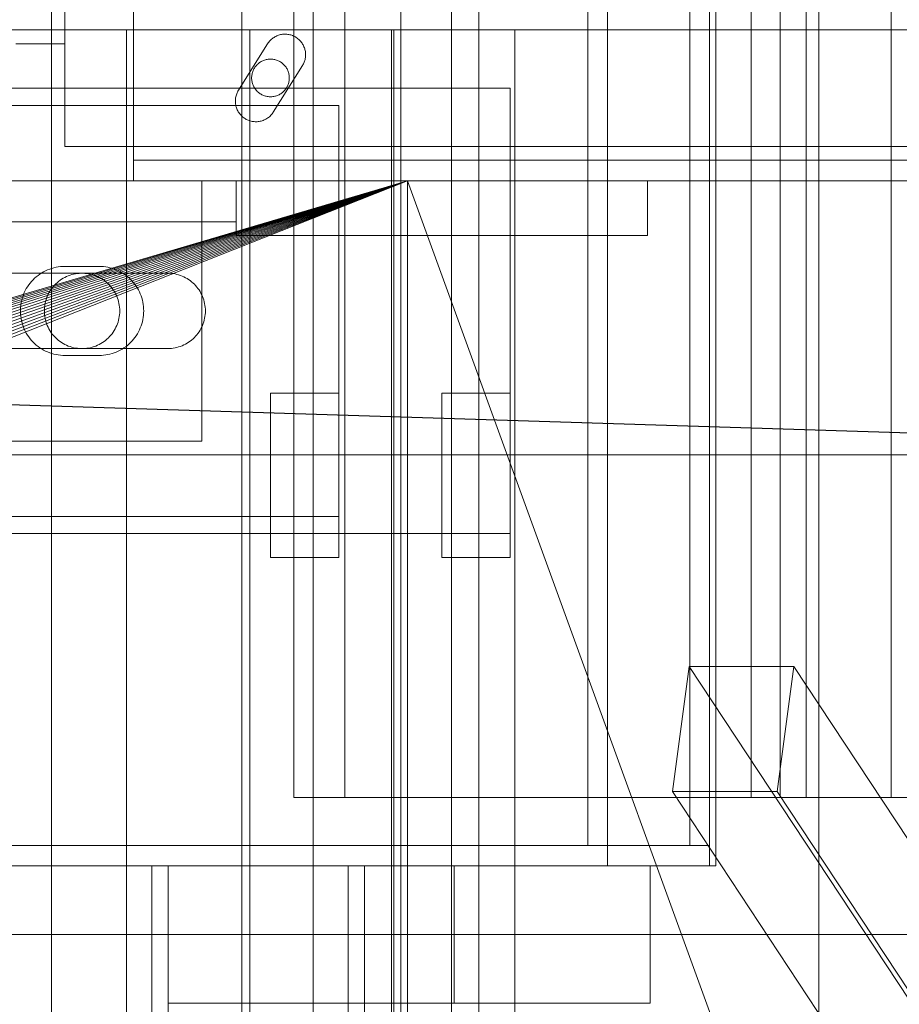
# Model space of a CAD drawing. Header units: millimetres. Extents: x -4395 to 65662, y -65530 to 6847.
# Tile 684 of 1034: x 24293 to 24422, y -18330 to -18186. Entities that reach past the tile are written whole.
import ezdxf

# ---------------------------------------------------------------- set-up
doc = ezdxf.new("R2010")
doc.units = ezdxf.units.MM
for name, color, linetype, lineweight in [('superior_briquetadora', 7, 'Continuous', 0), ('superior_C02', 7, 'Continuous', 0), ('superior_C05', 7, 'Continuous', 0)]:
    doc.layers.add(name, color=color, linetype=linetype, lineweight=lineweight)

msp = doc.modelspace()

# ---------------------------------------------------------------- linework, layer by layer
at = {"layer": 'superior_briquetadora'}
for p, q in [((24349.067, -18160), (24349.067, -18396)), ((24291.234, -18188), (24294.717, -18188)), ((24294.717, -18188), (24300.465, -18188)), ((24300.465, -18188), (24308.395, -18188)), ((24308.395, -18188), (24318.39, -18188)), ((24309.067, -18430), (24309.067, -18188)), ((24309.959, -18188), (24309.067, -18188)), ((24312.456, -18188), (24309.959, -18188)), ((24316.065, -18188), (24312.456, -18188)), ((24320.07, -18188), (24316.065, -18188)), ((24318.39, -18188), (24330.306, -18188)), ((24323.679, -18188), (24320.07, -18188)), ((24326.176, -18188), (24323.679, -18188)), ((24327.067, -18188), (24326.176, -18188)), ((24327.067, -18430), (24327.067, -18188)), ((24330.306, -18188), (24343.968, -18188)), ((24343.968, -18188), (24359.177, -18188)), ((24347.729, -18430), (24347.729, -18188)), ((24348.621, -18188), (24347.729, -18188)), ((24348.067, -18188), (24348.067, -18430)), ((24349.804, -18188), (24348.067, -18188)), ((24351.118, -18188), (24348.621, -18188)), ((24354.955, -18188), (24349.804, -18188)), ((24354.727, -18188), (24351.118, -18188)), ((24358.732, -18188), (24354.727, -18188)), ((24363.345, -18188), (24354.955, -18188)), ((24362.341, -18188), (24358.732, -18188)), ((24359.177, -18188), (24375.712, -18188)), ((24364.838, -18188), (24362.341, -18188)), ((24374.689, -18188), (24363.345, -18188)), ((24365.729, -18188), (24364.838, -18188)), ((24365.729, -18430), (24365.729, -18188)), ((24388.599, -18188), (24374.689, -18188)), ((24375.712, -18188), (24393.331, -18188)), ((24404.602, -18188), (24388.599, -18188)), ((24393.331, -18188), (24411.777, -18188)), ((24422.154, -18188), (24404.602, -18188)), ((24411.777, -18188), (24430.782, -18188)), ((23870.067, -18210), (24350.067, -18210)), ((23870.067, -18210), (25830.067, -18210)), ((24052.224, -18298.106), (24350.067, -18210)), ((24054.359, -18298.423), (24350.067, -18210)), ((24350.067, -18210), (24056.454, -18298.947)), ((24350.067, -18210), (24058.487, -18299.675)), ((24350.067, -18210), (24060.438, -18300.598)), ((24350.067, -18210), (24062.29, -18301.708)), ((24350.067, -18210), (24064.024, -18302.994)), ((24350.067, -18210), (24065.624, -18304.444)), ((24350.067, -18210), (24067.074, -18306.043)), ((24350.067, -18210), (24068.36, -18307.777)), ((24350.067, -18210), (24069.47, -18309.629)), ((24350.067, -18210), (24070.393, -18311.581)), ((24350.067, -18210), (24071.12, -18313.614)), ((24350.067, -18210), (24071.645, -18315.708)), ((24350.067, -18210), (24071.962, -18317.844)), ((24350.067, -18210), (24072.067, -18320)), ((24350.067, -18210), (24150.067, -18210)), ((24670.067, -18210), (24230.067, -18210)), ((25470.067, -18210), (24230.067, -18210)), ((24350.067, -18210), (24230.067, -18210)), ((25470.067, -18210), (24243.401, -18210)), ((25746.067, -18210), (24243.401, -18210)), ((24291.234, -18210), (24294.717, -18210)), ((24294.717, -18210), (24300.465, -18210)), ((24300.465, -18210), (24308.395, -18210)), ((24308.395, -18210), (24318.39, -18210)), ((24318.39, -18210), (24330.306, -18210)), ((24330.306, -18210), (24343.968, -18210)), ((24343.968, -18210), (24359.177, -18210)), ((24350.067, -18210), (24670.067, -18210)), ((24350.067, -18210), (24634.558, -18210)), ((24350.067, -18210), (24632.629, -18210)), ((24350.067, -18210), (24630.964, -18210)), ((24350.067, -18210), (24629.579, -18210)), ((24628.488, -18210), (24350.067, -18210)), ((24350.067, -18210), (24430.067, -18210)), ((24350.067, -18430), (24350.067, -18210)), ((24350.067, -18210), (24430.067, -18430)), ((24359.177, -18210), (24375.712, -18210)), ((24375.712, -18210), (24393.331, -18210)), ((24393.331, -18210), (24411.777, -18210)), ((24411.777, -18210), (24430.782, -18210)), ((23750.067, -18320), (25950.067, -18320)), ((24150.067, -18320), (25800.067, -18320)), ((24150.067, -18320), (25950.067, -18320))]:
    msp.add_line(p, q, dxfattribs=at)
at = {"layer": 'superior_C02'}
for p, q in [((24356.488, -15750), (24356.488, -20250)), ((24360.488, -20250), (24360.488, -15750)), ((24298.114, -18450), (24298.114, -17550)), ((24325.865, -18450), (24325.865, -17550)), ((24336.296, -17550), (24336.296, -18450)), ((24394.146, -18310), (24394.146, -17690)), ((24395.04, -17690), (24395.04, -18310)), ((24376.38, -17693), (24376.38, -18307)), ((24379.243, -18307), (24379.243, -17693)), ((24391.282, -18307), (24391.282, -17693)), ((24394.146, -17693), (24394.146, -18307)), ((24333.453, -17700), (24333.453, -18300)), ((24340.905, -18300), (24340.905, -17700)), ((24400.218, -17700), (24400.218, -18300)), ((24404.443, -17700), (24404.443, -18300)), ((24408.249, -17700), (24408.249, -18300)), ((24420.637, -17700), (24420.637, -18300)), ((24524.933, -18250), (23830.921, -18228.298)), ((23832.7, -18228.298), (24526.711, -18250)), ((24634.01, -18250), (15575.415, -18250)), ((15576.913, -18250), (24635.508, -18250)), ((24391.172, -18280.886), (24388.718, -18299.114)), ((24406.445, -18280.886), (24391.172, -18280.886)), ((24483.568, -18420.886), (24391.172, -18280.886)), ((24403.991, -18299.114), (24406.445, -18280.886)), ((24406.445, -18280.886), (24498.841, -18420.886)), ((24388.718, -18299.114), (24403.991, -18299.114)), ((24481.114, -18439.114), (24388.718, -18299.114)), ((24496.387, -18439.114), (24403.991, -18299.114)), ((24333.453, -18300), (24868.001, -18300)), ((24333.453, -18300), (24340.905, -18300)), ((24875.452, -18300), (24340.905, -18300)), ((24404.443, -18300), (24400.218, -18300)), ((24400.218, -18300), (24408.249, -18300)), ((24420.637, -18300), (24404.443, -18300)), ((24408.249, -18300), (24427.989, -18300)), ((24447.696, -18300), (24420.637, -18300)), ((24379.243, -18307), (23959.241, -18307)), ((23974.144, -18307), (24394.146, -18307)), ((24376.38, -18307), (24379.243, -18307)), ((24376.38, -18307), (24391.282, -18307)), ((24379.243, -18310), (24379.243, -18307)), ((24394.146, -18307), (24379.243, -18307)), ((24394.146, -18307), (24391.282, -18307)), ((24394.146, -18307), (24394.146, -18310)), ((23959.241, -18310), (24379.243, -18310)), ((23974.144, -18310), (24394.146, -18310)), ((24395.04, -18310), (23975.038, -18310)), ((24341.383, -18310), (24312.746, -18310)), ((24312.746, -18310), (24312.746, -18450)), ((24315.131, -18310), (24312.746, -18310)), ((24343.767, -18310), (24315.131, -18310)), ((24315.131, -18310), (24315.131, -18330)), ((24356.858, -18310), (24315.131, -18310)), ((24315.131, -18450), (24315.131, -18310)), ((24341.383, -18450), (24341.383, -18310)), ((24343.767, -18310), (24341.383, -18310)), ((24343.767, -18330), (24343.767, -18310)), ((24385.495, -18310), (24343.767, -18310)), ((24343.767, -18310), (24343.767, -18450)), ((24356.858, -18330), (24356.858, -18310)), ((24356.858, -18310), (24385.495, -18310)), ((24394.146, -18310), (24379.243, -18310)), ((24385.495, -18310), (24385.495, -18330)), ((24395.04, -18310), (24394.146, -18310)), ((24315.131, -18330), (24343.767, -18330)), ((24315.131, -18330), (24356.858, -18330)), ((24385.495, -18330), (24343.767, -18330)), ((24385.495, -18330), (24356.858, -18330))]:
    msp.add_line(p, q, dxfattribs=at)
at = {"layer": 'superior_C05'}
for p, q in [((24300.067, -18205), (24300.067, -17755)), ((24410.067, -18360), (24410.067, -18180)), ((24310.067, -18210), (24310.067, -18185)), ((24310.067, -18188), (24310.067, -18185)), ((24310.067, -18188), (24310.067, -18207)), ((24310.067, -18188), (26690.067, -18188)), ((24310.067, -18188), (24310.067, -18205)), ((24330.589, -18189.076), (24330.465, -18189.158)), ((24330.717, -18188.999), (24330.589, -18189.076)), ((24330.848, -18188.929), (24330.717, -18188.999)), ((24330.983, -18188.866), (24330.848, -18188.929)), ((24331.121, -18188.809), (24330.983, -18188.866)), ((24331.261, -18188.759), (24331.121, -18188.809)), ((24331.404, -18188.717), (24331.261, -18188.759)), ((24331.548, -18188.681), (24331.404, -18188.717)), ((24331.694, -18188.653), (24331.548, -18188.681)), ((24331.842, -18188.632), (24331.694, -18188.653)), ((24331.99, -18188.618), (24331.842, -18188.632)), ((24332.139, -18188.612), (24331.99, -18188.618)), ((24332.288, -18188.613), (24332.139, -18188.612)), ((24332.437, -18188.621), (24332.288, -18188.613)), ((24332.585, -18188.637), (24332.437, -18188.621)), ((24332.732, -18188.66), (24332.585, -18188.637)), ((24332.878, -18188.69), (24332.732, -18188.66)), ((24333.022, -18188.728), (24332.878, -18188.69)), ((24333.164, -18188.773), (24333.022, -18188.728)), ((24333.303, -18188.824), (24333.164, -18188.773)), ((24333.44, -18188.883), (24333.303, -18188.824)), ((24333.574, -18188.948), (24333.44, -18188.883)), ((24333.705, -18189.02), (24333.574, -18188.948)), ((24333.831, -18189.098), (24333.705, -18189.02)), ((24333.954, -18189.183), (24333.831, -18189.098)), ((24293.71, -18190), (24292.925, -18190)), ((24293.369, -18190), (24294.561, -18190)), ((24294.387, -18190), (24293.71, -18190)), ((24294.953, -18190), (24294.387, -18190)), ((24294.561, -18190), (24295.643, -18190)), ((24295.408, -18190), (24294.953, -18190)), ((24295.75, -18190), (24295.408, -18190)), ((24295.643, -18190), (24296.611, -18190)), ((24295.979, -18190), (24295.75, -18190)), ((24296.093, -18190), (24295.979, -18190)), ((24296.611, -18190), (24297.464, -18190)), ((24297.464, -18190), (24298.199, -18190)), ((24298.199, -18190), (24298.814, -18190)), ((24298.814, -18190), (24299.308, -18190)), ((24299.308, -18190), (24299.679, -18190)), ((24299.679, -18190), (24299.928, -18190)), ((24299.928, -18190), (24300.052, -18190)), ((24325.401, -18196.795), (24329.651, -18190.017)), ((24329.651, -18190.017), (24329.733, -18189.893)), ((24329.821, -18189.773), (24329.733, -18189.893)), ((24329.915, -18189.658), (24329.821, -18189.773)), ((24330.015, -18189.547), (24329.915, -18189.658)), ((24330.12, -18189.442), (24330.015, -18189.547)), ((24330.23, -18189.342), (24330.12, -18189.442)), ((24330.345, -18189.247), (24330.23, -18189.342)), ((24330.465, -18189.158), (24330.345, -18189.247)), ((24334.072, -18189.273), (24333.954, -18189.183)), ((24334.186, -18189.369), (24334.072, -18189.273)), ((24334.295, -18189.471), (24334.186, -18189.369)), ((24334.398, -18189.578), (24334.295, -18189.471)), ((24334.497, -18189.69), (24334.398, -18189.578)), ((24334.589, -18189.807), (24334.497, -18189.69)), ((24334.676, -18189.928), (24334.589, -18189.807)), ((24334.756, -18190.053), (24334.676, -18189.928)), ((24334.83, -18190.182), (24334.756, -18190.053)), ((24334.898, -18190.315), (24334.83, -18190.182)), ((24334.959, -18190.451), (24334.898, -18190.315)), ((24335.013, -18190.589), (24334.959, -18190.451)), ((24335.06, -18190.731), (24335.013, -18190.589)), ((24335.1, -18190.874), (24335.06, -18190.731)), ((24335.133, -18191.019), (24335.1, -18190.874)), ((24335.159, -18191.166), (24335.133, -18191.019)), ((24335.178, -18191.314), (24335.159, -18191.166)), ((24335.163, -18192.03), (24335.179, -18191.891)), ((24335.189, -18191.462), (24335.178, -18191.314)), ((24335.179, -18191.891), (24335.189, -18191.751)), ((24335.192, -18191.611), (24335.189, -18191.462)), ((24335.192, -18191.611), (24335.189, -18191.751)), ((24327.875, -18193.34), (24327.795, -18193.451)), ((24327.961, -18193.232), (24327.875, -18193.34)), ((24328.052, -18193.13), (24327.961, -18193.232)), ((24328.147, -18193.031), (24328.052, -18193.13)), ((24328.248, -18192.938), (24328.147, -18193.031)), ((24328.353, -18192.85), (24328.248, -18192.938)), ((24328.462, -18192.767), (24328.353, -18192.85)), ((24328.575, -18192.69), (24328.462, -18192.767)), ((24328.692, -18192.618), (24328.575, -18192.69)), ((24328.813, -18192.553), (24328.692, -18192.618)), ((24328.936, -18192.493), (24328.813, -18192.553)), ((24329.063, -18192.44), (24328.936, -18192.493)), ((24329.192, -18192.393), (24329.063, -18192.44)), ((24329.323, -18192.353), (24329.192, -18192.393)), ((24329.456, -18192.319), (24329.323, -18192.353)), ((24329.59, -18192.292), (24329.456, -18192.319)), ((24329.726, -18192.271), (24329.59, -18192.292)), ((24329.862, -18192.258), (24329.726, -18192.271)), ((24329.999, -18192.251), (24329.862, -18192.258)), ((24330.136, -18192.251), (24329.999, -18192.251)), ((24330.273, -18192.258), (24330.136, -18192.251)), ((24330.409, -18192.271), (24330.273, -18192.258)), ((24330.545, -18192.292), (24330.409, -18192.271)), ((24330.484, -18199.983), (24334.734, -18193.205)), ((24330.679, -18192.319), (24330.545, -18192.292)), ((24330.812, -18192.353), (24330.679, -18192.319)), ((24330.943, -18192.393), (24330.812, -18192.353)), ((24331.072, -18192.44), (24330.943, -18192.393)), ((24331.199, -18192.493), (24331.072, -18192.44)), ((24331.322, -18192.553), (24331.199, -18192.493)), ((24331.442, -18192.618), (24331.322, -18192.553)), ((24331.559, -18192.69), (24331.442, -18192.618)), ((24331.673, -18192.767), (24331.559, -18192.69)), ((24331.782, -18192.85), (24331.673, -18192.767)), ((24331.887, -18192.938), (24331.782, -18192.85)), ((24331.988, -18193.031), (24331.887, -18192.938)), ((24332.083, -18193.13), (24331.988, -18193.031)), ((24332.174, -18193.232), (24332.083, -18193.13)), ((24332.26, -18193.34), (24332.174, -18193.232)), ((24332.34, -18193.451), (24332.26, -18193.34)), ((24334.734, -18193.205), (24334.806, -18193.085)), ((24334.806, -18193.085), (24334.872, -18192.961)), ((24334.872, -18192.961), (24334.932, -18192.835)), ((24334.932, -18192.835), (24334.986, -18192.705)), ((24334.986, -18192.705), (24335.034, -18192.574)), ((24335.034, -18192.574), (24335.076, -18192.44)), ((24335.076, -18192.44), (24335.111, -18192.305)), ((24335.111, -18192.305), (24335.14, -18192.168)), ((24335.14, -18192.168), (24335.163, -18192.03)), ((24327.321, -18194.863), (24327.317, -18195)), ((24327.331, -18194.726), (24327.321, -18194.863)), ((24327.348, -18194.59), (24327.331, -18194.726)), ((24327.372, -18194.455), (24327.348, -18194.59)), ((24327.403, -18194.321), (24327.372, -18194.455)), ((24327.44, -18194.189), (24327.403, -18194.321)), ((24327.483, -18194.059), (24327.44, -18194.189)), ((24327.533, -18193.932), (24327.483, -18194.059)), ((24327.59, -18193.807), (24327.533, -18193.932)), ((24327.652, -18193.685), (24327.59, -18193.807)), ((24327.721, -18193.566), (24327.652, -18193.685)), ((24327.795, -18193.451), (24327.721, -18193.566)), ((24332.414, -18193.566), (24332.34, -18193.451)), ((24332.483, -18193.685), (24332.414, -18193.566)), ((24332.545, -18193.807), (24332.483, -18193.685)), ((24332.602, -18193.932), (24332.545, -18193.807)), ((24332.652, -18194.059), (24332.602, -18193.932)), ((24332.695, -18194.189), (24332.652, -18194.059)), ((24332.732, -18194.321), (24332.695, -18194.189)), ((24332.763, -18194.455), (24332.732, -18194.321)), ((24332.787, -18194.59), (24332.763, -18194.455)), ((24332.804, -18194.726), (24332.787, -18194.59)), ((24332.814, -18194.863), (24332.804, -18194.726)), ((24332.817, -18195), (24332.814, -18194.863)), ((24327.317, -18195), (24327.321, -18195.137)), ((24327.321, -18195.137), (24327.331, -18195.274)), ((24327.331, -18195.274), (24327.348, -18195.41)), ((24327.348, -18195.41), (24327.372, -18195.545)), ((24327.372, -18195.545), (24327.403, -18195.679)), ((24327.403, -18195.679), (24327.44, -18195.811)), ((24327.44, -18195.811), (24327.483, -18195.941)), ((24327.483, -18195.941), (24327.533, -18196.068)), ((24327.533, -18196.068), (24327.59, -18196.193)), ((24327.59, -18196.193), (24327.652, -18196.315)), ((24332.483, -18196.315), (24332.545, -18196.193)), ((24332.545, -18196.193), (24332.602, -18196.068)), ((24332.602, -18196.068), (24332.652, -18195.941)), ((24332.652, -18195.941), (24332.695, -18195.811)), ((24332.695, -18195.811), (24332.732, -18195.679)), ((24332.732, -18195.679), (24332.763, -18195.545)), ((24332.763, -18195.545), (24332.787, -18195.41)), ((24332.787, -18195.41), (24332.804, -18195.274)), ((24332.804, -18195.274), (24332.814, -18195.137)), ((24332.817, -18195), (24332.814, -18195.137)), ((24135.067, -18196.5), (24365.067, -18196.5)), ((24325.044, -18197.615), (24325.009, -18197.761)), ((24325.086, -18197.472), (24325.044, -18197.615)), ((24325.135, -18197.33), (24325.086, -18197.472)), ((24325.192, -18197.192), (24325.135, -18197.33)), ((24325.255, -18197.056), (24325.192, -18197.192)), ((24325.325, -18196.924), (24325.255, -18197.056)), ((24325.401, -18196.795), (24325.325, -18196.924)), ((24327.652, -18196.315), (24327.721, -18196.434)), ((24327.721, -18196.434), (24327.795, -18196.549)), ((24327.795, -18196.549), (24327.875, -18196.66)), ((24327.875, -18196.66), (24327.961, -18196.768)), ((24327.961, -18196.768), (24328.052, -18196.87)), ((24328.052, -18196.87), (24328.147, -18196.969)), ((24328.147, -18196.969), (24328.248, -18197.062)), ((24328.248, -18197.062), (24328.353, -18197.15)), ((24328.353, -18197.15), (24328.462, -18197.233)), ((24328.462, -18197.233), (24328.575, -18197.31)), ((24328.575, -18197.31), (24328.692, -18197.382)), ((24328.692, -18197.382), (24328.813, -18197.447)), ((24328.813, -18197.447), (24328.936, -18197.507)), ((24328.936, -18197.507), (24329.063, -18197.56)), ((24329.063, -18197.56), (24329.192, -18197.607)), ((24329.192, -18197.607), (24329.323, -18197.647)), ((24329.323, -18197.647), (24329.456, -18197.681)), ((24329.456, -18197.681), (24329.59, -18197.708)), ((24329.59, -18197.708), (24329.726, -18197.729)), ((24329.726, -18197.729), (24329.862, -18197.742)), ((24329.862, -18197.742), (24329.999, -18197.749)), ((24329.999, -18197.749), (24330.136, -18197.749)), ((24330.136, -18197.749), (24330.273, -18197.742)), ((24330.273, -18197.742), (24330.409, -18197.729)), ((24330.409, -18197.729), (24330.545, -18197.708)), ((24330.545, -18197.708), (24330.679, -18197.681)), ((24330.679, -18197.681), (24330.812, -18197.647)), ((24330.812, -18197.647), (24330.943, -18197.607)), ((24330.943, -18197.607), (24331.072, -18197.56)), ((24331.072, -18197.56), (24331.199, -18197.507)), ((24331.199, -18197.507), (24331.322, -18197.447)), ((24331.322, -18197.447), (24331.442, -18197.382)), ((24331.442, -18197.382), (24331.559, -18197.31)), ((24331.559, -18197.31), (24331.673, -18197.233)), ((24331.673, -18197.233), (24331.782, -18197.15)), ((24331.782, -18197.15), (24331.887, -18197.062)), ((24331.887, -18197.062), (24331.988, -18196.969)), ((24331.988, -18196.969), (24332.083, -18196.87)), ((24332.083, -18196.87), (24332.174, -18196.768)), ((24332.174, -18196.768), (24332.26, -18196.66)), ((24332.26, -18196.66), (24332.34, -18196.549)), ((24332.34, -18196.549), (24332.414, -18196.434)), ((24332.414, -18196.434), (24332.483, -18196.315)), ((24365.067, -18196.5), (24365.067, -18261.5)), ((24160.067, -18199), (24340.067, -18199)), ((24324.948, -18198.205), (24324.943, -18198.354)), ((24324.943, -18198.354), (24324.945, -18198.504)), ((24324.945, -18198.504), (24324.954, -18198.653)), ((24324.961, -18198.056), (24324.948, -18198.205)), ((24324.954, -18198.653), (24324.971, -18198.802)), ((24324.981, -18197.908), (24324.961, -18198.056)), ((24324.971, -18198.802), (24324.995, -18198.949)), ((24325.009, -18197.761), (24324.981, -18197.908)), ((24324.995, -18198.949), (24325.027, -18199.096)), ((24325.027, -18199.096), (24325.066, -18199.24)), ((24340.067, -18199), (24340.067, -18259)), ((24325.066, -18199.24), (24325.112, -18199.382)), ((24325.112, -18199.382), (24325.165, -18199.522)), ((24325.165, -18199.522), (24325.225, -18199.659)), ((24325.225, -18199.659), (24325.292, -18199.793)), ((24325.292, -18199.793), (24325.365, -18199.924)), ((24325.365, -18199.924), (24325.445, -18200.05)), ((24325.445, -18200.05), (24325.53, -18200.173)), ((24325.53, -18200.173), (24325.622, -18200.291)), ((24325.622, -18200.291), (24325.72, -18200.404)), ((24325.72, -18200.404), (24325.823, -18200.512)), ((24325.823, -18200.512), (24325.932, -18200.615)), ((24325.932, -18200.615), (24326.045, -18200.713)), ((24329.902, -18200.661), (24330.012, -18200.56)), ((24330.012, -18200.56), (24330.118, -18200.455)), ((24330.118, -18200.455), (24330.218, -18200.344)), ((24330.218, -18200.344), (24330.313, -18200.228)), ((24330.313, -18200.228), (24330.402, -18200.107)), ((24330.402, -18200.107), (24330.484, -18199.983)), ((24326.045, -18200.713), (24326.163, -18200.804)), ((24326.163, -18200.804), (24326.286, -18200.89)), ((24326.286, -18200.89), (24326.413, -18200.969)), ((24326.413, -18200.969), (24326.543, -18201.043)), ((24326.543, -18201.043), (24326.677, -18201.109)), ((24326.677, -18201.109), (24326.814, -18201.169)), ((24326.814, -18201.169), (24326.954, -18201.221)), ((24326.954, -18201.221), (24327.097, -18201.267)), ((24327.097, -18201.267), (24327.241, -18201.306)), ((24327.241, -18201.306), (24327.388, -18201.337)), ((24327.388, -18201.337), (24327.535, -18201.361)), ((24327.535, -18201.361), (24327.684, -18201.378)), ((24327.684, -18201.378), (24327.833, -18201.387)), ((24327.833, -18201.387), (24327.983, -18201.389)), ((24327.983, -18201.389), (24328.132, -18201.383)), ((24328.132, -18201.383), (24328.281, -18201.37)), ((24328.281, -18201.37), (24328.429, -18201.349)), ((24328.429, -18201.349), (24328.576, -18201.321)), ((24328.576, -18201.321), (24328.722, -18201.286)), ((24328.722, -18201.286), (24328.865, -18201.243)), ((24328.865, -18201.243), (24329.006, -18201.194)), ((24329.006, -18201.194), (24329.145, -18201.137)), ((24329.145, -18201.137), (24329.28, -18201.074)), ((24329.28, -18201.074), (24329.412, -18201.004)), ((24329.412, -18201.004), (24329.541, -18200.928)), ((24329.541, -18200.928), (24329.666, -18200.845)), ((24329.666, -18200.845), (24329.786, -18200.756)), ((24329.786, -18200.756), (24329.902, -18200.661)), ((24300.067, -18205), (26700.067, -18205)), ((24300.067, -18205), (24899.317, -18205)), ((24310.067, -18205), (26690.067, -18205)), ((24310.067, -18207), (26690.067, -18207)), ((24180.067, -18210), (24320.067, -18210)), ((24250.067, -18210), (24325.067, -18210)), ((24310.067, -18210), (26690.067, -18210)), ((24320.067, -18248), (24320.067, -18210)), ((24325.067, -18218), (24325.067, -18210)), ((24325.067, -18210), (24385.067, -18210)), ((24325.067, -18210), (24325.067, -18216)), ((24365.067, -18218), (24365.067, -18210)), ((24365.067, -18210), (24385.067, -18210)), ((24385.067, -18218), (24385.067, -18210)), ((24250.067, -18216), (24325.067, -18216)), ((24325.067, -18218), (24385.067, -18218)), ((24365.067, -18218), (24385.067, -18218)), ((24290.067, -18223.5), (24315.067, -18223.5)), ((24296.678, -18223.454), (24296.406, -18223.629)), ((24296.959, -18223.292), (24296.678, -18223.454)), ((24297.247, -18223.144), (24296.959, -18223.292)), ((24297.543, -18223.01), (24297.247, -18223.144)), ((24297.844, -18222.892), (24297.543, -18223.01)), ((24298.152, -18222.789), (24297.844, -18222.892)), ((24298.464, -18222.701), (24298.152, -18222.789)), ((24298.78, -18222.629), (24298.464, -18222.701)), ((24299.099, -18222.573), (24298.78, -18222.629)), ((24299.42, -18222.532), (24299.099, -18222.573)), ((24299.743, -18222.508), (24299.42, -18222.532)), ((24300.067, -18222.5), (24299.743, -18222.508)), ((24300.067, -18222.5), (24305.067, -18222.5)), ((24301.344, -18223.638), (24301.612, -18223.584)), ((24301.612, -18223.584), (24301.884, -18223.543)), ((24301.884, -18223.543), (24302.156, -18223.515)), ((24302.156, -18223.515), (24302.43, -18223.502)), ((24302.43, -18223.502), (24302.705, -18223.502)), ((24302.705, -18223.502), (24302.979, -18223.515)), ((24302.979, -18223.515), (24303.251, -18223.543)), ((24303.251, -18223.543), (24303.523, -18223.584)), ((24303.523, -18223.584), (24303.791, -18223.638)), ((24305.067, -18222.5), (24305.386, -18222.508)), ((24305.705, -18222.531), (24305.386, -18222.508)), ((24306.021, -18222.57), (24305.705, -18222.531)), ((24306.336, -18222.625), (24306.021, -18222.57)), ((24306.647, -18222.695), (24306.336, -18222.625)), ((24306.954, -18222.78), (24306.647, -18222.695)), ((24307.257, -18222.88), (24306.954, -18222.78)), ((24307.555, -18222.995), (24307.257, -18222.88)), ((24307.847, -18223.124), (24307.555, -18222.995)), ((24308.132, -18223.268), (24307.847, -18223.124)), ((24308.409, -18223.425), (24308.132, -18223.268)), ((24308.679, -18223.595), (24308.409, -18223.425)), ((24308.94, -18223.779), (24308.679, -18223.595)), ((24315.067, -18223.5), (24315.337, -18223.507)), ((24315.337, -18223.507), (24315.607, -18223.526)), ((24315.607, -18223.526), (24315.875, -18223.56)), ((24315.875, -18223.56), (24316.14, -18223.606)), ((24316.14, -18223.606), (24316.404, -18223.665)), ((24294.986, -18224.947), (24294.79, -18225.206)), ((24295.194, -18224.699), (24294.986, -18224.947)), ((24295.414, -18224.461), (24295.194, -18224.699)), ((24295.646, -18224.235), (24295.414, -18224.461)), ((24295.889, -18224.021), (24295.646, -18224.235)), ((24296.143, -18223.819), (24295.889, -18224.021)), ((24296.406, -18223.629), (24296.143, -18223.819)), ((24298.727, -18225.063), (24298.928, -18224.876)), ((24298.928, -18224.876), (24299.138, -18224.7)), ((24299.138, -18224.7), (24299.357, -18224.534)), ((24299.357, -18224.534), (24299.583, -18224.38)), ((24299.583, -18224.38), (24299.817, -18224.237)), ((24299.817, -18224.237), (24300.058, -18224.106)), ((24300.058, -18224.106), (24300.305, -18223.987)), ((24300.305, -18223.987), (24300.558, -18223.88)), ((24300.558, -18223.88), (24300.816, -18223.786)), ((24300.816, -18223.786), (24301.078, -18223.706)), ((24301.078, -18223.706), (24301.344, -18223.638)), ((24303.791, -18223.638), (24304.057, -18223.706)), ((24304.057, -18223.706), (24304.319, -18223.786)), ((24304.319, -18223.786), (24304.577, -18223.88)), ((24304.577, -18223.88), (24304.83, -18223.987)), ((24304.83, -18223.987), (24305.077, -18224.106)), ((24305.077, -18224.106), (24305.317, -18224.237)), ((24305.317, -18224.237), (24305.551, -18224.38)), ((24305.551, -18224.38), (24305.778, -18224.534)), ((24305.778, -18224.534), (24305.997, -18224.7)), ((24305.997, -18224.7), (24306.207, -18224.876)), ((24306.207, -18224.876), (24306.408, -18225.063)), ((24309.191, -18223.975), (24308.94, -18223.779)), ((24309.433, -18224.184), (24309.191, -18223.975)), ((24309.664, -18224.404), (24309.433, -18224.184)), ((24309.884, -18224.635), (24309.664, -18224.404)), ((24310.092, -18224.876), (24309.884, -18224.635)), ((24310.288, -18225.128), (24310.092, -18224.876)), ((24316.404, -18223.665), (24316.664, -18223.737)), ((24316.664, -18223.737), (24316.92, -18223.822)), ((24316.92, -18223.822), (24317.172, -18223.919)), ((24317.172, -18223.919), (24317.419, -18224.028)), ((24317.419, -18224.028), (24317.66, -18224.149)), ((24317.66, -18224.149), (24317.895, -18224.282)), ((24317.895, -18224.282), (24318.123, -18224.427)), ((24318.123, -18224.427), (24318.344, -18224.582)), ((24318.344, -18224.582), (24318.557, -18224.748)), ((24318.557, -18224.748), (24318.761, -18224.925)), ((24318.761, -18224.925), (24318.957, -18225.111)), ((24294.143, -18226.327), (24294.017, -18226.625)), ((24294.283, -18226.035), (24294.143, -18226.327)), ((24294.438, -18225.75), (24294.283, -18226.035)), ((24294.607, -18225.473), (24294.438, -18225.75)), ((24294.79, -18225.206), (24294.607, -18225.473)), ((24297.612, -18226.614), (24297.737, -18226.37)), ((24297.737, -18226.37), (24297.874, -18226.132)), ((24297.874, -18226.132), (24298.023, -18225.902)), ((24298.023, -18225.902), (24298.183, -18225.679)), ((24298.183, -18225.679), (24298.354, -18225.465)), ((24298.354, -18225.465), (24298.536, -18225.259)), ((24298.536, -18225.259), (24298.727, -18225.063)), ((24306.408, -18225.063), (24306.599, -18225.259)), ((24306.599, -18225.259), (24306.781, -18225.465)), ((24306.781, -18225.465), (24306.952, -18225.679)), ((24306.952, -18225.679), (24307.112, -18225.902)), ((24307.112, -18225.902), (24307.261, -18226.132)), ((24307.261, -18226.132), (24307.398, -18226.37)), ((24307.398, -18226.37), (24307.523, -18226.614)), ((24310.472, -18225.389), (24310.288, -18225.128)), ((24310.643, -18225.658), (24310.472, -18225.389)), ((24310.8, -18225.936), (24310.643, -18225.658)), ((24310.943, -18226.221), (24310.8, -18225.936)), ((24311.073, -18226.513), (24310.943, -18226.221)), ((24318.957, -18225.111), (24319.143, -18225.306)), ((24319.143, -18225.306), (24319.319, -18225.511)), ((24319.319, -18225.511), (24319.485, -18225.724)), ((24319.485, -18225.724), (24319.641, -18225.944)), ((24319.641, -18225.944), (24319.785, -18226.172)), ((24319.785, -18226.172), (24319.918, -18226.407)), ((24319.918, -18226.407), (24320.039, -18226.648)), ((24293.666, -18227.871), (24293.618, -18228.192)), ((24293.73, -18227.554), (24293.666, -18227.871)), ((24293.81, -18227.24), (24293.73, -18227.554)), ((24293.906, -18226.93), (24293.81, -18227.24)), ((24294.017, -18226.625), (24293.906, -18226.93)), ((24297.129, -18228.18), (24297.177, -18227.91)), ((24297.177, -18227.91), (24297.238, -18227.643)), ((24297.238, -18227.643), (24297.312, -18227.379)), ((24297.312, -18227.379), (24297.399, -18227.119)), ((24297.399, -18227.119), (24297.499, -18226.864)), ((24297.499, -18226.864), (24297.612, -18226.614)), ((24307.523, -18226.614), (24307.636, -18226.864)), ((24307.636, -18226.864), (24307.736, -18227.119)), ((24307.736, -18227.119), (24307.823, -18227.379)), ((24307.823, -18227.379), (24307.897, -18227.643)), ((24307.897, -18227.643), (24307.958, -18227.91)), ((24307.958, -18227.91), (24308.006, -18228.18)), ((24311.188, -18226.81), (24311.073, -18226.513)), ((24311.288, -18227.113), (24311.188, -18226.81)), ((24311.373, -18227.421), (24311.288, -18227.113)), ((24311.443, -18227.732), (24311.373, -18227.421)), ((24311.497, -18228.046), (24311.443, -18227.732)), ((24320.039, -18226.648), (24320.149, -18226.895)), ((24320.149, -18226.895), (24320.246, -18227.147)), ((24320.246, -18227.147), (24320.331, -18227.403)), ((24320.331, -18227.403), (24320.403, -18227.664)), ((24320.403, -18227.664), (24320.462, -18227.927)), ((24293.586, -18228.514), (24293.57, -18228.838)), ((24293.57, -18228.838), (24293.57, -18229.162)), ((24293.57, -18229.162), (24293.586, -18229.486)), ((24293.618, -18228.192), (24293.586, -18228.514)), ((24297.067, -18229), (24297.074, -18228.726)), ((24297.074, -18229.274), (24297.067, -18229)), ((24297.074, -18228.726), (24297.095, -18228.452)), ((24297.095, -18229.548), (24297.074, -18229.274)), ((24297.095, -18228.452), (24297.129, -18228.18)), ((24308.006, -18228.18), (24308.04, -18228.452)), ((24308.04, -18228.452), (24308.061, -18228.726)), ((24308.061, -18229.274), (24308.04, -18229.548)), ((24308.067, -18229), (24308.061, -18228.726)), ((24308.067, -18229), (24308.061, -18229.274)), ((24311.536, -18228.363), (24311.497, -18228.046)), ((24311.56, -18228.681), (24311.536, -18228.363)), ((24311.536, -18229.637), (24311.56, -18229.319)), ((24311.567, -18229), (24311.56, -18228.681)), ((24311.56, -18229.319), (24311.567, -18229)), ((24320.462, -18227.927), (24320.508, -18228.193)), ((24320.508, -18228.193), (24320.541, -18228.461)), ((24320.541, -18228.461), (24320.561, -18228.73)), ((24320.561, -18229.27), (24320.541, -18229.539)), ((24320.567, -18229), (24320.561, -18228.73)), ((24320.567, -18229), (24320.561, -18229.27)), ((24293.586, -18229.486), (24293.618, -18229.808)), ((24293.618, -18229.808), (24293.666, -18230.129)), ((24293.666, -18230.129), (24293.73, -18230.446)), ((24293.73, -18230.446), (24293.81, -18230.76)), ((24293.81, -18230.76), (24293.906, -18231.07)), ((24297.129, -18229.82), (24297.095, -18229.548)), ((24297.177, -18230.09), (24297.129, -18229.82)), ((24297.238, -18230.357), (24297.177, -18230.09)), ((24297.312, -18230.621), (24297.238, -18230.357)), ((24297.399, -18230.881), (24297.312, -18230.621)), ((24307.823, -18230.621), (24307.736, -18230.881)), ((24307.897, -18230.357), (24307.823, -18230.621)), ((24307.958, -18230.09), (24307.897, -18230.357)), ((24308.006, -18229.82), (24307.958, -18230.09)), ((24308.04, -18229.548), (24308.006, -18229.82)), ((24311.288, -18230.887), (24311.373, -18230.579)), ((24311.373, -18230.579), (24311.443, -18230.268)), ((24311.443, -18230.268), (24311.497, -18229.954)), ((24311.497, -18229.954), (24311.536, -18229.637)), ((24320.331, -18230.597), (24320.246, -18230.853)), ((24320.403, -18230.336), (24320.331, -18230.597)), ((24320.462, -18230.073), (24320.403, -18230.336)), ((24320.508, -18229.807), (24320.462, -18230.073)), ((24320.541, -18229.539), (24320.508, -18229.807)), ((24293.906, -18231.07), (24294.017, -18231.375)), ((24294.017, -18231.375), (24294.143, -18231.673)), ((24294.143, -18231.673), (24294.283, -18231.965)), ((24294.283, -18231.965), (24294.438, -18232.25)), ((24297.499, -18231.136), (24297.399, -18230.881)), ((24297.612, -18231.386), (24297.499, -18231.136)), ((24297.737, -18231.63), (24297.612, -18231.386)), ((24297.874, -18231.868), (24297.737, -18231.63)), ((24298.023, -18232.098), (24297.874, -18231.868)), ((24298.183, -18232.321), (24298.023, -18232.098)), ((24307.112, -18232.098), (24306.952, -18232.321)), ((24307.261, -18231.868), (24307.112, -18232.098)), ((24307.398, -18231.63), (24307.261, -18231.868)), ((24307.523, -18231.386), (24307.398, -18231.63)), ((24307.636, -18231.136), (24307.523, -18231.386)), ((24307.736, -18230.881), (24307.636, -18231.136)), ((24310.643, -18232.342), (24310.8, -18232.064)), ((24310.8, -18232.064), (24310.943, -18231.779)), ((24310.943, -18231.779), (24311.073, -18231.487)), ((24311.073, -18231.487), (24311.188, -18231.19)), ((24311.188, -18231.19), (24311.288, -18230.887)), ((24319.641, -18232.056), (24319.485, -18232.276)), ((24319.785, -18231.828), (24319.641, -18232.056)), ((24319.918, -18231.593), (24319.785, -18231.828)), ((24320.039, -18231.352), (24319.918, -18231.593)), ((24320.149, -18231.105), (24320.039, -18231.352)), ((24320.246, -18230.853), (24320.149, -18231.105)), ((24294.438, -18232.25), (24294.607, -18232.527)), ((24294.607, -18232.527), (24294.79, -18232.794)), ((24294.79, -18232.794), (24294.986, -18233.053)), ((24294.986, -18233.053), (24295.194, -18233.301)), ((24295.194, -18233.301), (24295.414, -18233.539)), ((24295.414, -18233.539), (24295.646, -18233.765)), ((24298.354, -18232.535), (24298.183, -18232.321)), ((24298.536, -18232.741), (24298.354, -18232.535)), ((24298.727, -18232.937), (24298.536, -18232.741)), ((24298.928, -18233.124), (24298.727, -18232.937)), ((24299.138, -18233.3), (24298.928, -18233.124)), ((24299.357, -18233.466), (24299.138, -18233.3)), ((24299.583, -18233.62), (24299.357, -18233.466)), ((24299.817, -18233.763), (24299.583, -18233.62)), ((24305.551, -18233.62), (24305.317, -18233.763)), ((24305.778, -18233.466), (24305.551, -18233.62)), ((24305.997, -18233.3), (24305.778, -18233.466)), ((24306.207, -18233.124), (24305.997, -18233.3)), ((24306.408, -18232.937), (24306.207, -18233.124)), ((24306.599, -18232.741), (24306.408, -18232.937)), ((24306.781, -18232.535), (24306.599, -18232.741)), ((24306.952, -18232.321), (24306.781, -18232.535)), ((24309.433, -18233.816), (24309.664, -18233.596)), ((24309.664, -18233.596), (24309.884, -18233.365)), ((24309.884, -18233.365), (24310.092, -18233.124)), ((24310.092, -18233.124), (24310.288, -18232.872)), ((24310.288, -18232.872), (24310.472, -18232.611)), ((24310.472, -18232.611), (24310.643, -18232.342)), ((24318.123, -18233.573), (24317.895, -18233.718)), ((24318.344, -18233.418), (24318.123, -18233.573)), ((24318.557, -18233.252), (24318.344, -18233.418)), ((24318.761, -18233.075), (24318.557, -18233.252)), ((24318.957, -18232.889), (24318.761, -18233.075)), ((24319.143, -18232.694), (24318.957, -18232.889)), ((24319.319, -18232.489), (24319.143, -18232.694)), ((24319.485, -18232.276), (24319.319, -18232.489)), ((24315.067, -18234.5), (24290.067, -18234.5)), ((24295.646, -18233.765), (24295.889, -18233.979)), ((24295.889, -18233.979), (24296.143, -18234.181)), ((24296.143, -18234.181), (24296.406, -18234.371)), ((24296.406, -18234.371), (24296.678, -18234.546)), ((24296.678, -18234.546), (24296.959, -18234.708)), ((24296.959, -18234.708), (24297.247, -18234.856)), ((24297.247, -18234.856), (24297.543, -18234.99)), ((24297.543, -18234.99), (24297.844, -18235.108)), ((24297.844, -18235.108), (24298.152, -18235.211)), ((24300.058, -18233.894), (24299.817, -18233.763)), ((24300.305, -18234.013), (24300.058, -18233.894)), ((24300.558, -18234.12), (24300.305, -18234.013)), ((24300.816, -18234.214), (24300.558, -18234.12)), ((24301.078, -18234.294), (24300.816, -18234.214)), ((24301.344, -18234.362), (24301.078, -18234.294)), ((24301.612, -18234.416), (24301.344, -18234.362)), ((24301.884, -18234.457), (24301.612, -18234.416)), ((24302.156, -18234.485), (24301.884, -18234.457)), ((24302.43, -18234.498), (24302.156, -18234.485)), ((24302.705, -18234.498), (24302.43, -18234.498)), ((24302.979, -18234.485), (24302.705, -18234.498)), ((24303.251, -18234.457), (24302.979, -18234.485)), ((24303.523, -18234.416), (24303.251, -18234.457)), ((24303.791, -18234.362), (24303.523, -18234.416)), ((24304.057, -18234.294), (24303.791, -18234.362)), ((24304.319, -18234.214), (24304.057, -18234.294)), ((24304.577, -18234.12), (24304.319, -18234.214)), ((24304.83, -18234.013), (24304.577, -18234.12)), ((24305.077, -18233.894), (24304.83, -18234.013)), ((24305.317, -18233.763), (24305.077, -18233.894)), ((24307.257, -18235.12), (24307.555, -18235.005)), ((24307.555, -18235.005), (24307.847, -18234.876)), ((24307.847, -18234.876), (24308.132, -18234.732)), ((24308.132, -18234.732), (24308.409, -18234.575)), ((24308.409, -18234.575), (24308.679, -18234.405)), ((24308.679, -18234.405), (24308.94, -18234.221)), ((24308.94, -18234.221), (24309.191, -18234.025)), ((24309.191, -18234.025), (24309.433, -18233.816)), ((24315.337, -18234.493), (24315.067, -18234.5)), ((24315.607, -18234.474), (24315.337, -18234.493)), ((24315.875, -18234.44), (24315.607, -18234.474)), ((24316.14, -18234.394), (24315.875, -18234.44)), ((24316.404, -18234.335), (24316.14, -18234.394)), ((24316.664, -18234.263), (24316.404, -18234.335)), ((24316.92, -18234.178), (24316.664, -18234.263)), ((24317.172, -18234.081), (24316.92, -18234.178)), ((24317.419, -18233.972), (24317.172, -18234.081)), ((24317.66, -18233.851), (24317.419, -18233.972)), ((24317.895, -18233.718), (24317.66, -18233.851)), ((24298.152, -18235.211), (24298.464, -18235.299)), ((24298.464, -18235.299), (24298.78, -18235.371)), ((24298.78, -18235.371), (24299.099, -18235.427)), ((24299.099, -18235.427), (24299.42, -18235.468)), ((24299.42, -18235.468), (24299.743, -18235.492)), ((24300.067, -18235.5), (24299.743, -18235.492)), ((24305.067, -18235.5), (24300.067, -18235.5)), ((24305.067, -18235.5), (24305.386, -18235.492)), ((24305.386, -18235.492), (24305.705, -18235.469)), ((24305.705, -18235.469), (24306.021, -18235.43)), ((24306.021, -18235.43), (24306.336, -18235.375)), ((24306.336, -18235.375), (24306.647, -18235.305)), ((24306.647, -18235.305), (24306.954, -18235.22)), ((24306.954, -18235.22), (24307.257, -18235.12)), ((24330.067, -18241), (24330.067, -18265)), ((24330.067, -18241), (24340.067, -18241)), ((24340.067, -18241), (24340.067, -18265)), ((24355.067, -18241), (24355.067, -18265)), ((24355.067, -18241), (24365.067, -18241)), ((24365.067, -18241), (24365.067, -18265)), ((24180.067, -18248), (24320.067, -18248)), ((24340.067, -18247.017), (24340.067, -18247.002)), ((24340.067, -18247.047), (24340.067, -18247.017)), ((24340.067, -18247.091), (24340.067, -18247.047)), ((24340.067, -18247.15), (24340.067, -18247.091)), ((24340.067, -18247.224), (24340.067, -18247.15)), ((24340.067, -18247.312), (24340.067, -18247.224)), ((24340.067, -18247.415), (24340.067, -18247.312)), ((24340.067, -18247.531), (24340.067, -18247.415)), ((24340.067, -18247.661), (24340.067, -18247.531)), ((24340.067, -18247.804), (24340.067, -18247.661)), ((24340.067, -18247.96), (24340.067, -18247.804)), ((24340.067, -18248.128), (24340.067, -18247.96)), ((24355.067, -18247.914), (24355.067, -18247.902)), ((24355.067, -18247.94), (24355.067, -18247.914)), ((24355.067, -18247.977), (24355.067, -18247.94)), ((24355.067, -18248.028), (24355.067, -18247.977)), ((24355.067, -18248.091), (24355.067, -18248.028)), ((24365.067, -18247.902), (24365.067, -18247.914)), ((24365.067, -18247.914), (24365.067, -18247.94)), ((24365.067, -18247.94), (24365.067, -18247.977)), ((24365.067, -18247.977), (24365.067, -18248.028)), ((24365.067, -18248.028), (24365.067, -18248.091)), ((24340.067, -18248.309), (24340.067, -18248.128)), ((24340.067, -18248.501), (24340.067, -18248.309)), ((24340.067, -18248.705), (24340.067, -18248.501)), ((24340.067, -18248.919), (24340.067, -18248.705)), ((24340.067, -18249.143), (24340.067, -18248.919)), ((24340.067, -18249.377), (24340.067, -18249.143)), ((24340.067, -18249.62), (24340.067, -18249.377)), ((24355.067, -18248.166), (24355.067, -18248.091)), ((24355.067, -18248.253), (24355.067, -18248.166)), ((24355.067, -18248.351), (24355.067, -18248.253)), ((24355.067, -18248.462), (24355.067, -18248.351)), ((24355.067, -18248.583), (24355.067, -18248.462)), ((24355.067, -18248.716), (24355.067, -18248.583)), ((24355.067, -18248.859), (24355.067, -18248.716)), ((24355.067, -18249.013), (24355.067, -18248.859)), ((24355.067, -18249.176), (24355.067, -18249.013)), ((24355.067, -18249.349), (24355.067, -18249.176)), ((24355.067, -18249.531), (24355.067, -18249.349)), ((24365.067, -18248.091), (24365.067, -18248.166)), ((24365.067, -18248.166), (24365.067, -18248.253)), ((24365.067, -18248.253), (24365.067, -18248.351)), ((24365.067, -18248.351), (24365.067, -18248.462)), ((24365.067, -18248.462), (24365.067, -18248.583)), ((24365.067, -18248.583), (24365.067, -18248.716)), ((24365.067, -18248.716), (24365.067, -18248.859)), ((24365.067, -18248.859), (24365.067, -18249.013)), ((24365.067, -18249.013), (24365.067, -18249.176)), ((24365.067, -18249.176), (24365.067, -18249.349)), ((24365.067, -18249.349), (24365.067, -18249.531)), ((24340.067, -18249.871), (24340.067, -18249.62)), ((24340.067, -18250.13), (24340.067, -18249.871)), ((24340.067, -18250.397), (24340.067, -18250.13)), ((24340.067, -18250.669), (24340.067, -18250.397)), ((24340.067, -18250.948), (24340.067, -18250.669)), ((24355.067, -18249.722), (24355.067, -18249.531)), ((24355.067, -18249.921), (24355.067, -18249.722)), ((24355.067, -18250.127), (24355.067, -18249.921)), ((24355.067, -18250.341), (24355.067, -18250.127)), ((24355.067, -18250.561), (24355.067, -18250.341)), ((24355.067, -18250.787), (24355.067, -18250.561)), ((24355.067, -18251.019), (24355.067, -18250.787)), ((24365.067, -18249.531), (24365.067, -18249.722)), ((24365.067, -18249.722), (24365.067, -18249.921)), ((24365.067, -18249.921), (24365.067, -18250.127)), ((24365.067, -18250.127), (24365.067, -18250.341)), ((24365.067, -18250.341), (24365.067, -18250.561)), ((24365.067, -18250.561), (24365.067, -18250.787)), ((24365.067, -18250.787), (24365.067, -18251.019)), ((24340.067, -18251.231), (24340.067, -18250.948)), ((24340.067, -18251.519), (24340.067, -18251.231)), ((24340.067, -18251.811), (24340.067, -18251.519)), ((24340.067, -18252.106), (24340.067, -18251.811)), ((24340.067, -18252.403), (24340.067, -18252.106)), ((24355.067, -18251.256), (24355.067, -18251.019)), ((24355.067, -18251.497), (24355.067, -18251.256)), ((24355.067, -18251.742), (24355.067, -18251.497)), ((24355.067, -18251.989), (24355.067, -18251.742)), ((24355.067, -18252.24), (24355.067, -18251.989)), ((24355.067, -18252.492), (24355.067, -18252.24)), ((24365.067, -18251.019), (24365.067, -18251.256)), ((24365.067, -18251.256), (24365.067, -18251.497)), ((24365.067, -18251.497), (24365.067, -18251.742)), ((24365.067, -18251.742), (24365.067, -18251.989)), ((24365.067, -18251.989), (24365.067, -18252.24)), ((24365.067, -18252.24), (24365.067, -18252.492)), ((24340.067, -18252.701), (24340.067, -18252.403)), ((24340.067, -18253), (24340.067, -18252.701)), ((24340.067, -18253), (24340.067, -18253.299)), ((24340.067, -18253.299), (24340.067, -18253.597)), ((24340.067, -18253.597), (24340.067, -18253.894)), ((24355.067, -18252.746), (24355.067, -18252.492)), ((24355.067, -18253), (24355.067, -18252.746)), ((24355.067, -18253), (24355.067, -18253.254)), ((24355.067, -18253.508), (24355.067, -18253.254)), ((24355.067, -18253.76), (24355.067, -18253.508)), ((24355.067, -18254.011), (24355.067, -18253.76)), ((24365.067, -18252.492), (24365.067, -18252.746)), ((24365.067, -18252.746), (24365.067, -18253)), ((24365.067, -18253), (24365.067, -18253.254)), ((24365.067, -18253.508), (24365.067, -18253.254)), ((24365.067, -18253.76), (24365.067, -18253.508)), ((24365.067, -18254.011), (24365.067, -18253.76)), ((24340.067, -18253.894), (24340.067, -18254.189)), ((24340.067, -18254.189), (24340.067, -18254.481)), ((24340.067, -18254.481), (24340.067, -18254.769)), ((24340.067, -18254.769), (24340.067, -18255.052)), ((24340.067, -18255.052), (24340.067, -18255.331)), ((24355.067, -18254.258), (24355.067, -18254.011)), ((24355.067, -18254.503), (24355.067, -18254.258)), ((24355.067, -18254.744), (24355.067, -18254.503)), ((24355.067, -18254.981), (24355.067, -18254.744)), ((24355.067, -18255.213), (24355.067, -18254.981)), ((24355.067, -18255.439), (24355.067, -18255.213)), ((24365.067, -18254.258), (24365.067, -18254.011)), ((24365.067, -18254.503), (24365.067, -18254.258)), ((24365.067, -18254.744), (24365.067, -18254.503)), ((24365.067, -18254.981), (24365.067, -18254.744)), ((24365.067, -18255.213), (24365.067, -18254.981)), ((24365.067, -18255.439), (24365.067, -18255.213)), ((24340.067, -18255.331), (24340.067, -18255.603)), ((24340.067, -18255.603), (24340.067, -18255.87)), ((24340.067, -18255.87), (24340.067, -18256.129)), ((24340.067, -18256.129), (24340.067, -18256.38)), ((24340.067, -18256.38), (24340.067, -18256.623)), ((24340.067, -18256.623), (24340.067, -18256.857)), ((24355.067, -18255.659), (24355.067, -18255.439)), ((24355.067, -18255.873), (24355.067, -18255.659)), ((24355.067, -18256.079), (24355.067, -18255.873)), ((24355.067, -18256.278), (24355.067, -18256.079)), ((24355.067, -18256.469), (24355.067, -18256.278)), ((24355.067, -18256.651), (24355.067, -18256.469)), ((24355.067, -18256.824), (24355.067, -18256.651)), ((24365.067, -18255.659), (24365.067, -18255.439)), ((24365.067, -18255.873), (24365.067, -18255.659)), ((24365.067, -18256.079), (24365.067, -18255.873)), ((24365.067, -18256.278), (24365.067, -18256.079)), ((24365.067, -18256.469), (24365.067, -18256.278)), ((24365.067, -18256.651), (24365.067, -18256.469)), ((24365.067, -18256.824), (24365.067, -18256.651)), ((24340.067, -18256.857), (24340.067, -18257.081)), ((24340.067, -18257.081), (24340.067, -18257.295)), ((24340.067, -18257.295), (24340.067, -18257.499)), ((24340.067, -18257.499), (24340.067, -18257.691)), ((24340.067, -18257.691), (24340.067, -18257.872)), ((24340.067, -18257.872), (24340.067, -18258.04)), ((24340.067, -18258.04), (24340.067, -18258.196)), ((24355.067, -18256.987), (24355.067, -18256.824)), ((24355.067, -18257.141), (24355.067, -18256.987)), ((24355.067, -18257.284), (24355.067, -18257.141)), ((24355.067, -18257.417), (24355.067, -18257.284)), ((24355.067, -18257.538), (24355.067, -18257.417)), ((24355.067, -18257.649), (24355.067, -18257.538)), ((24355.067, -18257.747), (24355.067, -18257.649)), ((24355.067, -18257.834), (24355.067, -18257.747)), ((24355.067, -18257.909), (24355.067, -18257.834)), ((24355.067, -18257.972), (24355.067, -18257.909)), ((24355.067, -18258.023), (24355.067, -18257.972)), ((24355.067, -18258.06), (24355.067, -18258.023)), ((24355.067, -18258.086), (24355.067, -18258.06)), ((24355.067, -18258.098), (24355.067, -18258.086)), ((24365.067, -18256.987), (24365.067, -18256.824)), ((24365.067, -18257.141), (24365.067, -18256.987)), ((24365.067, -18257.284), (24365.067, -18257.141)), ((24365.067, -18257.417), (24365.067, -18257.284)), ((24365.067, -18257.538), (24365.067, -18257.417)), ((24365.067, -18257.649), (24365.067, -18257.538)), ((24365.067, -18257.747), (24365.067, -18257.649)), ((24365.067, -18257.834), (24365.067, -18257.747)), ((24365.067, -18257.909), (24365.067, -18257.834)), ((24365.067, -18257.972), (24365.067, -18257.909)), ((24365.067, -18258.023), (24365.067, -18257.972)), ((24365.067, -18258.06), (24365.067, -18258.023)), ((24365.067, -18258.086), (24365.067, -18258.06)), ((24365.067, -18258.098), (24365.067, -18258.086)), ((24160.067, -18259), (24340.067, -18259)), ((24340.067, -18258.196), (24340.067, -18258.339)), ((24340.067, -18258.339), (24340.067, -18258.469)), ((24340.067, -18258.469), (24340.067, -18258.585)), ((24340.067, -18258.585), (24340.067, -18258.688)), ((24340.067, -18258.688), (24340.067, -18258.776)), ((24340.067, -18258.776), (24340.067, -18258.85)), ((24340.067, -18258.85), (24340.067, -18258.909)), ((24340.067, -18258.909), (24340.067, -18258.953)), ((24340.067, -18258.953), (24340.067, -18258.983)), ((24340.067, -18258.983), (24340.067, -18258.998)), ((24135.067, -18261.5), (24365.067, -18261.5)), ((24330.067, -18265), (24340.067, -18265)), ((24355.067, -18265), (24365.067, -18265))]:
    msp.add_line(p, q, dxfattribs=at)

doc.saveas('drawing.dxf')
